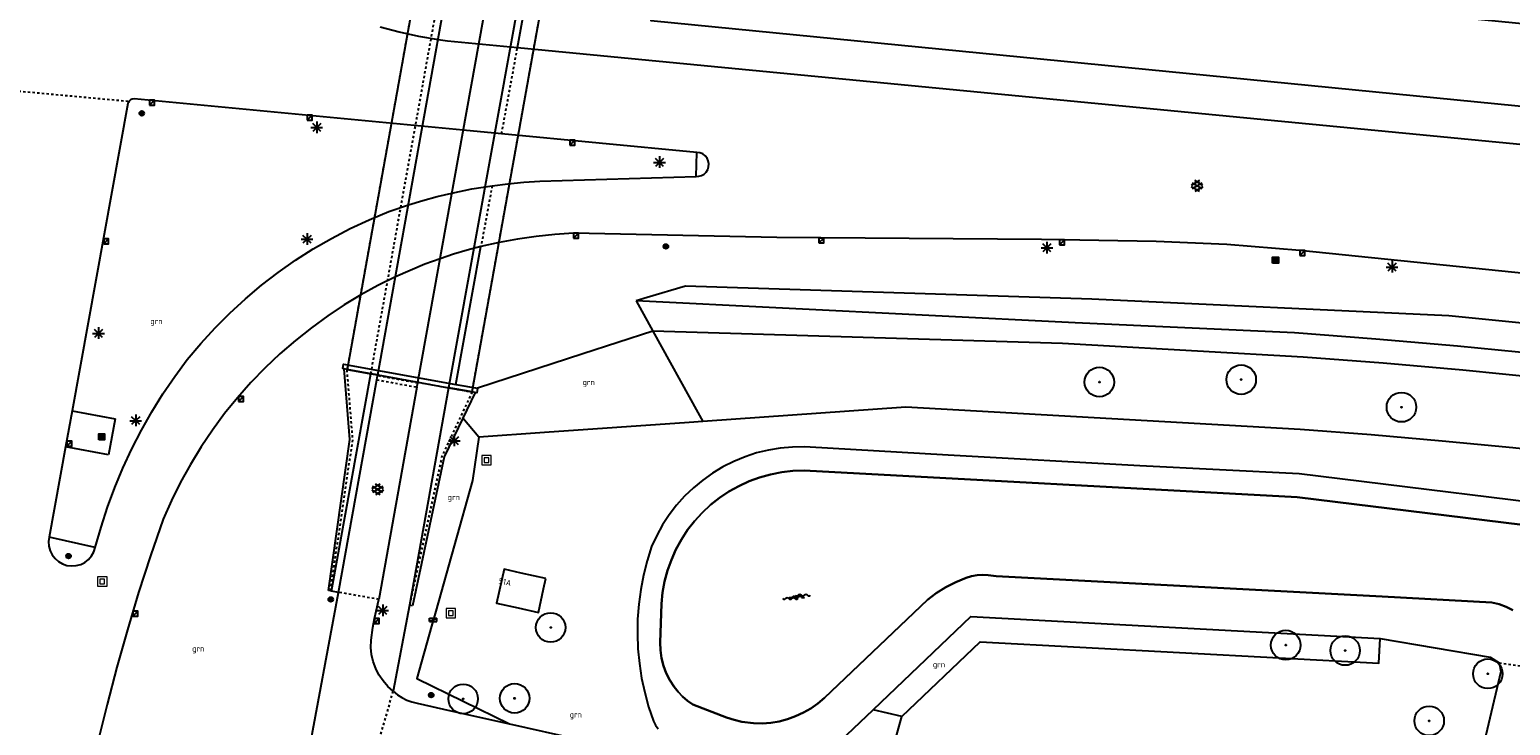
# Model space of a CAD drawing. Header units: metres. Extents: x 116958 to 118326, y 475500 to 477904.
# Tile 998 of 1001: x 117810 to 117936, y 477681 to 477741. Entities that reach past the tile are written whole.
import ezdxf

# ---------------------------------------------------------------- set-up
doc = ezdxf.new("R2010")
doc.units = ezdxf.units.M
doc.header["$LTSCALE"] = 0.2
doc.linetypes.add('MATGRENS', pattern=[2, 1, -1])
doc.layers.get('0').update_dxf_attribs({"color": 6})
for name, color, linetype in [('B-WE-GR-BOOM-G', 252, 'Continuous'), ('B-WE-GR-GROENVOORZIENING-GV', 252, 'Continuous'), ('B-WE-GW-WATERGANG_INSTEEK-G', 252, 'Continuous'), ('B-WE-GW-WATERGANG_WATERLIJN-G', 252, 'Continuous'), ('B-WE-IE-MEUBILAIR_WEGMEUBILAIR_LICHTMAST-G', 252, 'Continuous'), ('B-WE-IE-MEUBILAIR_WEGMEUBILAIR_VERKEERSBORD-PAAL', 252, 'Continuous'), ('B-WE-IE-MEUBILAIR_WEGMEUBILAIR_VERKEERSLICHT-G', 252, 'Continuous'), ('B-WE-KL-DATA_KAST-G', 90, 'Continuous'), ('B-WE-KW-KUNSTWERK_TUNNEL-GV', 252, 'Continuous'), ('B-WE-KW-KUNSTWERK_WALBESCHERMING-GV', 252, 'Continuous'), ('B-WE-OG-BEBOUWING-GV', 252, 'Continuous'), ('B-WE-OG-HUISNUMMER-T25', 2, 'Continuous'), ('B-WE-RI-HWA_KOLK_TROTTOIRKOLK-G', 252, 'Continuous'), ('B-WE-VH-MATERIAALGRENS-G', 252, 'MATGRENS'), ('B-WE-VH-VERHARDING_ASFALT-GV', 252, 'Continuous')]:
    doc.layers.add(name, color=color, linetype=linetype)
doc.layers.add('B-WE-RI-RIOOLPUT', color=31, linetype='Continuous', lineweight=0)
doc.styles.get("Standard").update_dxf_attribs({"font": 'isocp.shx'})

# ---------------------------------------------------------------- blocks, each defined once
blk = doc.blocks.new('BGTGV')
for p, q in [((0.0197, 0.04605), (-0.0497, 0.00595)), ((0.0433, 0.025), (-0.0433, -0.025)), ((0.0433, -0.025), (-0.0433, 0.025)), ((0.04965, 0.006), (-0.01975, 0.04605)), ((0.01965, -0.046), (-0.0494, -0.00615)), ((0.04955, -0.00605), (-0.0197, -0.046))]:
    blk.add_line(p, q)
blk = doc.blocks.new('BGT_GR')
at = {"insert": (0.043, 0.019), "char_height": 0.1, "attachment_point": 5, "line_spacing_factor": 0.8}
blk.add_mtext('{\\C256;grn}', dxfattribs=at)
blk = doc.blocks.new('BGTWT')
for centre, start_param, end_param in [((-0.024, -0.058), 5.873058, 6.693313), ((0.001, 0.072), 2.731465, 3.55172), ((0.027, -0.043), 5.873058, 6.693313), ((0.028, -0.058), 5.873058, 6.693313), ((0.053, 0.072), 2.731465, 3.55172), ((0.08, -0.043), 5.873058, 6.693313), ((0.106, 0.072), 2.731465, 3.55172), ((-0.106, 0.044), 2.731465, 3.55172), ((-0.08, -0.071), 5.873058, 6.693313), ((-0.053, 0.044), 2.731465, 3.55172), ((-0.05, 0.057), 2.731465, 3.55172), ((-0.027, -0.071), 5.873058, 6.693313), ((-0.001, 0.044), 2.731465, 3.55172), ((0.002, 0.057), 2.731465, 3.55172), ((0.055, 0.057), 2.731465, 3.55172)]:
    blk.add_ellipse(centre, major_axis=(0, 0.0627), ratio=0.52488, start_param=start_param, end_param=end_param)
blk = doc.blocks.new('CELQ70108')
for p, q in [((-0.62, 0.31), (0.62, 0.31)), ((-0.62, -0.31), (-0.62, 0.31)), ((-0.62, -0.31), (0.62, 0.31)), ((0.62, -0.31), (0.62, 0.31)), ((-0.62, -0.31), (0.62, -0.31))]:
    blk.add_line(p, q)
blk = doc.blocks.new('CELQ211865')
for p, q in [((-0.5, 0), (0.5, 0)), ((0.35, -0.34), (-0.35, 0.34)), ((0.35, 0.34), (-0.35, -0.34)), ((0, 0.53), (0, -0.47))]:
    blk.add_line(p, q)
blk = doc.blocks.new('Vri')
blk.add_lwpolyline([(-132, 151), (0, -200), (132, 151)])
blk.add_circle((0, 0), 200)
blk = doc.blocks.new('Vb')
blk.add_lwpolyline([(125, -138), (-127, -138), (0, 185), (114, -100), (-71, -100), (0, 100), (56, -60), (-13, -60), (0, -20), (1, 30)])
blk.add_circle((0, 0), 200)
blk = doc.blocks.new('CELQ201000')
at = {"flags": 128}
for points in [[(-0.25, -0.25), (-0.25, 0.25), (0.25, 0.25), (0.25, -0.25), (-0.25, -0.25)], [(-0.18, -0.18), (-0.18, 0.18), (0.18, 0.18), (0.18, -0.18), (-0.18, -0.18)], [(-0.11, -0.11), (-0.11, 0.11), (0.11, 0.11), (0.11, -0.11), (-0.11, -0.11)], [(-0.04, -0.04), (-0.04, 0.04), (0.04, 0.04), (0.04, -0.04), (-0.04, -0.04)]]:
    blk.add_lwpolyline(points, dxfattribs=at)
blk = doc.blocks.new('Pbrd')
for points in [[(-400, -400), (400, -400), (400, 400), (-400, 400)], [(-200, -200), (200, -200), (200, 200), (-200, 200)]]:
    blk.add_lwpolyline(points, close=True)
blk = doc.blocks.new('Kvtrot')
blk.add_line((0, -420), (420, 0))
at = {"flags": 128}
blk.add_lwpolyline([(0, -420), (420, -420), (420, 0), (0, 0)], close=True, dxfattribs=at)
blk = doc.blocks.new('Bestboom')
h = blk.add_hatch(color=256)
h.dxf.hatch_style = 1
h.paths.add_polyline_path([(41, 0, 1), (-41, 0, 1)])
for radius in [1260, 41.1]:
    blk.add_circle((0, 0), radius)

msp = doc.modelspace()

# ---------------------------------------------------------------- linework, layer by layer
at = {"layer": 'B-WE-GR-GROENVOORZIENING-GV', "flags": 128}
for points in [[(117940.711, 477740.635), (117863.318, 477748.25), (117862.66, 477741.278), (117940.053, 477733.663), (117940.711, 477740.635)], [(117851.31, 477738.979), (117851.828, 477741.804)], [(117846.045, 477710.276), (117848.198, 477722.017)], [(118000, 477706.975), (117986.935, 477708.482), (117966.356, 477711.795), (117960.429, 477712.658), (117954.494, 477713.464), (117948.551, 477714.211), (117942.601, 477714.9), (117936.644, 477715.531), (117930.682, 477716.104), (117900.244, 477717.54), (117865.625, 477718.65), (117862.368, 477717.68), (117861.424, 477717.399)], [(118000, 477704.458), (117986.593, 477706.005), (117965.984, 477709.323), (117959.089, 477710.322), (117952.183, 477711.241), (117945.266, 477712.082), (117938.341, 477712.844), (117931.407, 477713.527), (117924.466, 477714.131), (117917.519, 477714.655), (117898.827, 477715.521), (117861.424, 477717.399)], [(117861.424, 477717.399), (117862.846, 477714.818)], [(117862.846, 477714.818), (117856.891, 477712.874), (117847.902, 477709.94)], [(118000, 477702.445), (117986.32, 477704.023), (117965.686, 477707.345), (117958.939, 477708.323), (117952.182, 477709.225), (117945.415, 477710.051), (117938.64, 477710.802), (117931.856, 477711.476), (117925.065, 477712.075), (117918.268, 477712.597), (117900.248, 477713.613), (117897.746, 477713.754), (117862.846, 477714.818)], [(117862.846, 477714.818), (117866.665, 477707.887), (117867.094, 477707.107)], [(118000, 477696.658), (117983.236, 477698.592), (117960.239, 477701.927), (117954.226, 477702.75), (117948.205, 477703.512), (117942.176, 477704.215), (117936.141, 477704.857), (117930.1, 477705.44), (117924.054, 477705.962), (117918.002, 477706.424), (117884.391, 477708.32), (117867.094, 477707.107)], [(117848.01, 477705.769), (117846.652, 477707.398)], [(117867.094, 477707.107), (117865.932, 477707.026), (117853.627, 477706.163), (117848.01, 477705.769)], [(117848.01, 477705.769), (117847.483, 477702.082), (117844.351, 477690.949), (117843.993, 477689.677), (117842.736, 477685.208), (117850.622, 477681.337)], [(117884.068, 477681.978), (117890.746, 477688.337), (117924.701, 477686.502), (117924.815, 477688.623)], [(117884.068, 477681.978), (117881.611, 477682.538)], [(117881.922, 477674.295), (117884.068, 477681.978)]]:
    msp.add_lwpolyline(points, dxfattribs=at)
at = {"layer": 'B-WE-GW-WATERGANG_INSTEEK-G', "flags": 128}
for points in [[(117945.153, 477699.306), (117917.934, 477702.649), (117904.339, 477703.337), (117888.018, 477704.231), (117875.768, 477704.949), (117874.735, 477704.934), (117873.706, 477704.841), (117872.687, 477704.672), (117871.684, 477704.426), (117870.702, 477704.106), (117869.746, 477703.713), (117868.823, 477703.25), (117867.937, 477702.718), (117867.094, 477702.122), (117866.298, 477701.464), (117865.553, 477700.747), (117864.865, 477699.978), (117864.236, 477699.158), (117863.67, 477698.294), (117863.171, 477697.389), (117862.741, 477696.45), (117862.362, 477695.244), (117862.052, 477694.019), (117861.813, 477692.778), (117861.645, 477691.526), (117861.549, 477690.266), (117861.526, 477689.002), (117861.575, 477687.739), (117861.696, 477686.481), (117861.889, 477685.232), (117862.153, 477683.996), (117862.487, 477682.778), (117862.891, 477681.58), (117863.064, 477681.224), (117863.303, 477680.909)], [(117881.611, 477682.538), (117881.635, 477682.561), (117889.954, 477690.483), (117924.815, 477688.623)], [(117924.815, 477688.623), (117934.198, 477687.029), (117934.971, 477686.546)], [(117934.971, 477686.546), (117935.1, 477685.806), (117926.019, 477647.219), (117925.304, 477645.055), (117924.137, 477643.557)], [(117877.174, 477678.312), (117881.611, 477682.538)]]:
    msp.add_lwpolyline(points, dxfattribs=at)
at = {"layer": 'B-WE-GW-WATERGANG_WATERLIJN-G', "flags": 128}
msp.add_lwpolyline([(117936.113, 477691.027), (117935.549, 477691.318), (117934.955, 477691.541), (117934.339, 477691.691), (117925.006, 477692.186), (117892.109, 477693.93), (117891.433, 477694.004), (117890.951, 477694.038), (117890.469, 477694.013), (117889.993, 477693.93), (117889.53, 477693.791), (117888.651, 477693.426), (117887.806, 477692.989), (117886.999, 477692.484), (117886.237, 477691.914), (117877.464, 477683.559), (117876.907, 477683.083), (117876.31, 477682.66), (117875.677, 477682.292), (117875.013, 477681.983), (117874.324, 477681.735), (117873.612, 477681.551), (117872.886, 477681.432), (117872.152, 477681.38), (117871.417, 477681.394), (117870.429, 477681.52), (117869.772, 477681.674), (117869.13, 477681.883), (117866.245, 477682.976), (117865.797, 477683.304), (117865.38, 477683.67), (117864.997, 477684.072), (117864.651, 477684.506), (117864.288, 477685.069), (117863.987, 477685.669), (117863.753, 477686.297), (117863.587, 477686.946), (117863.492, 477687.61), (117863.469, 477688.28), (117863.576, 477691.568), (117863.674, 477692.529), (117863.848, 477693.48), (117864.097, 477694.413), (117864.421, 477695.324), (117864.815, 477696.206), (117865.279, 477697.053), (117865.809, 477697.861), (117866.402, 477698.624), (117867.053, 477699.338), (117867.76, 477699.997), (117868.517, 477700.597), (117869.319, 477701.136), (117870.162, 477701.608), (117871.04, 477702.012), (117871.947, 477702.345), (117872.878, 477702.604), (117873.826, 477702.788), (117874.786, 477702.896), (117875.752, 477702.927), (117917.761, 477700.655), (117944.812, 477697.333)], dxfattribs=at)
at = {"layer": 'B-WE-KW-KUNSTWERK_TUNNEL-GV', "flags": 128}
msp.add_lwpolyline([(117842.82, 477710.461), (117845.421, 477709.991), (117847.444, 477709.625), (117860.979, 477784.872), (117859.072, 477785.208), (117856.392, 477785.679), (117852.928, 477786.287), (117852.342, 477786.39), (117850.302, 477786.749), (117836.789, 477711.552), (117838.822, 477711.185), (117839.404, 477711.079), (117842.82, 477710.461)], dxfattribs=at)
at = {"layer": 'B-WE-KW-KUNSTWERK_WALBESCHERMING-GV', "flags": 128}
msp.add_lwpolyline([(117944.812, 477697.333), (117917.761, 477700.655), (117875.752, 477702.927), (117874.786, 477702.896), (117873.826, 477702.788), (117872.878, 477702.604), (117871.947, 477702.345), (117871.04, 477702.012), (117870.162, 477701.608), (117869.319, 477701.136), (117868.517, 477700.597), (117867.76, 477699.997), (117867.053, 477699.338), (117866.402, 477698.624), (117865.809, 477697.861), (117865.279, 477697.053), (117864.815, 477696.206), (117864.421, 477695.324), (117864.097, 477694.413), (117863.848, 477693.48), (117863.674, 477692.529), (117863.576, 477691.568), (117863.469, 477688.28), (117863.492, 477687.61), (117863.587, 477686.946), (117863.753, 477686.297), (117863.987, 477685.669), (117864.288, 477685.069), (117864.651, 477684.506), (117864.997, 477684.072), (117865.38, 477683.67), (117865.797, 477683.304), (117866.245, 477682.976), (117869.13, 477681.883), (117869.772, 477681.674), (117870.429, 477681.52), (117871.417, 477681.394), (117872.152, 477681.38), (117872.886, 477681.432), (117873.612, 477681.551), (117874.324, 477681.735), (117875.013, 477681.983), (117875.677, 477682.292), (117876.31, 477682.66), (117876.907, 477683.083), (117877.464, 477683.559), (117886.237, 477691.914), (117886.999, 477692.484), (117887.806, 477692.989), (117888.651, 477693.426), (117889.53, 477693.791), (117889.993, 477693.93), (117890.469, 477694.013), (117890.951, 477694.038), (117891.433, 477694.004), (117892.109, 477693.93), (117925.006, 477692.186), (117934.339, 477691.691), (117934.955, 477691.541), (117935.549, 477691.318), (117936.113, 477691.027)], dxfattribs=at)
at = {"layer": 'B-WE-OG-BEBOUWING-GV', "flags": 128}
for points in [[(117836.556, 477711.594), (117836.415, 477711.62), (117836.48, 477712.006), (117846.045, 477710.276)], [(117836.789, 477711.552), (117836.556, 477711.594)], [(117838.822, 477711.185), (117836.789, 477711.552)], [(117839.404, 477711.079), (117838.822, 477711.185)], [(117839.404, 477711.079), (117842.82, 477710.461), (117845.421, 477709.991)], [(117846.045, 477710.276), (117847.902, 477709.94)], [(117847.444, 477709.625), (117845.977, 477709.89), (117845.421, 477709.991)], [(117847.691, 477709.58), (117847.444, 477709.625)], [(117847.902, 477709.94), (117847.837, 477709.554), (117847.691, 477709.58)], [(117853.732, 477693.724), (117851.613, 477694.194), (117850.169, 477694.515), (117849.528, 477691.625), (117851.383, 477691.213), (117853.091, 477690.834), (117853.54, 477692.855), (117853.732, 477693.724)]]:
    msp.add_lwpolyline(points, dxfattribs=at)
at = {"layer": 'B-WE-VH-MATERIAALGRENS-G', "flags": 128}
for points in [[(117852.928, 477786.287), (117852.342, 477786.39), (117850.302, 477786.749), (117836.789, 477711.552), (117838.822, 477711.185), (117839.404, 477711.079)], [(117838.822, 477711.185), (117852.342, 477786.39)], [(117845.421, 477709.991), (117847.444, 477709.625), (117860.979, 477784.872), (117859.072, 477785.208)], [(117849.962, 477731.632), (117851.31, 477738.979)], [(117807.19, 477735.423), (117807.253, 477735.417), (117818.213, 477734.405)], [(117849.15, 477727.205), (117848.198, 477722.017)], [(117835.375, 477692.675), (117837.274, 477705.541), (117836.789, 477711.552)], [(117839.329, 477710.665), (117842.744, 477710.038)], [(117842.806, 477710.382), (117839.39, 477711.001)], [(117839.404, 477711.079), (117842.82, 477710.461)], [(117842.82, 477710.461), (117845.421, 477709.991)], [(117847.444, 477709.625), (117844.867, 477704.141), (117842.108, 477691.451)], [(117839.496, 477691.948), (117836.056, 477692.547)], [(117934.971, 477686.546), (117938.695, 477685.966)], [(117839.132, 477678.541), (117840.719, 477684.113)]]:
    msp.add_lwpolyline(points, dxfattribs=at)
at = {"layer": 'B-WE-VH-VERHARDING_ASFALT-GV'}
for p, q in [((117839.404, 477711.079), (117852.928, 477786.287)), ((117842.82, 477710.461), (117856.392, 477785.679)), ((117859.072, 477785.208), (117845.421, 477709.991)), ((117839.617, 477740.75), (117841.243, 477740.317)), ((117841.243, 477740.317), (117842.887, 477739.956)), ((117842.887, 477739.956), (117844.545, 477739.667)), ((117844.545, 477739.667), (117845.343, 477739.554)), ((117845.343, 477739.554), (117851.31, 477738.979)), ((117851.31, 477738.979), (117948.175, 477729.65)), ((117818.122, 477734.201), (117813.365, 477708.013)), ((117818.156, 477734.308), (117818.122, 477734.201)), ((117818.213, 477734.405), (117818.156, 477734.308)), ((117818.332, 477734.521), (117818.213, 477734.405)), ((117818.481, 477734.593), (117818.332, 477734.521)), ((117818.646, 477734.614), (117818.481, 477734.593)), ((117846.696, 477731.943), (117818.646, 477734.614)), ((117849.962, 477731.632), (117846.696, 477731.943)), ((117866.605, 477730.047), (117849.962, 477731.632)), ((117866.524, 477727.998), (117866.605, 477730.047)), ((117866.859, 477730.012), (117866.605, 477730.047)), ((117867.097, 477729.915), (117866.859, 477730.012)), ((117867.303, 477729.763), (117867.097, 477729.915)), ((117867.465, 477729.564), (117867.303, 477729.763)), ((117867.572, 477729.331), (117867.465, 477729.564)), ((117867.618, 477729.078), (117867.572, 477729.331)), ((117853.207, 477727.586), (117866.524, 477727.998)), ((117866.524, 477727.998), (117866.765, 477728.01)), ((117866.765, 477728.01), (117866.996, 477728.078)), ((117866.996, 477728.078), (117867.205, 477728.198)), ((117867.205, 477728.198), (117867.381, 477728.363)), ((117867.381, 477728.363), (117867.52, 477728.579)), ((117867.52, 477728.579), (117867.6, 477728.822)), ((117867.6, 477728.822), (117867.618, 477729.078)), ((117845.728, 477726.58), (117847.433, 477726.927)), ((117847.433, 477726.927), (117849.15, 477727.205)), ((117849.15, 477727.205), (117850.498, 477727.375)), ((117850.498, 477727.375), (117851.851, 477727.502)), ((117851.851, 477727.502), (117853.207, 477727.586)), ((117840.339, 477724.996), (117842.01, 477725.569)), ((117842.01, 477725.569), (117843.239, 477725.943)), ((117843.239, 477725.943), (117844.479, 477726.28)), ((117844.479, 477726.28), (117845.728, 477726.58)), ((117837.056, 477723.545), (117838.682, 477724.306)), ((117838.682, 477724.306), (117840.339, 477724.996)), ((117835.465, 477722.713), (117837.056, 477723.545)), ((117852.905, 477722.886), (117851.325, 477722.659)), ((117854.493, 477723.049), (117852.905, 477722.886)), ((117856.086, 477723.148), (117854.493, 477723.049)), ((117873.402, 477722.803), (117856.086, 477723.148)), ((117832.399, 477720.848), (117833.912, 477721.814)), ((117833.912, 477721.814), (117835.465, 477722.713)), ((117847.028, 477721.708), (117845.867, 477721.363)), ((117848.198, 477722.017), (117847.028, 477721.708)), ((117849.755, 477722.37), (117848.198, 477722.017)), ((117851.325, 477722.659), (117849.755, 477722.37)), ((117895.963, 477722.618), (117873.402, 477722.803)), ((117905.743, 477722.441), (117895.963, 477722.618)), ((117911.765, 477722.202), (117905.743, 477722.441)), ((117917.976, 477721.681), (117911.765, 477722.202)), ((117943.476, 477719.088), (117917.976, 477721.681)), ((117830.93, 477719.817), (117832.399, 477720.848)), ((117843.43, 477720.51), (117842.159, 477719.993)), ((117844.718, 477720.983), (117843.43, 477720.51)), ((117845.867, 477721.363), (117844.718, 477720.983)), ((117829.507, 477718.723), (117830.93, 477719.817)), ((117840.906, 477719.432), (117839.418, 477718.697)), ((117842.159, 477719.993), (117840.906, 477719.432)), ((117828.132, 477717.569), (117829.507, 477718.723)), ((117837.962, 477717.9), (117836.541, 477717.043)), ((117839.418, 477718.697), (117837.962, 477717.9)), ((117826.809, 477716.355), (117828.132, 477717.569)), ((117836.541, 477717.043), (117835.156, 477716.128)), ((117825.54, 477715.086), (117826.809, 477716.355)), ((117835.156, 477716.128), (117833.748, 477715.106)), ((117824.327, 477713.763), (117825.54, 477715.086)), ((117832.387, 477714.023), (117831.074, 477712.882)), ((117833.748, 477715.106), (117832.387, 477714.023)), ((117823.173, 477712.388), (117824.327, 477713.763)), ((117831.074, 477712.882), (117829.811, 477711.685)), ((117822.107, 477710.943), (117823.173, 477712.388)), ((117829.811, 477711.685), (117828.603, 477710.433)), ((117837.036, 477705.576), (117836.556, 477711.594)), ((117821.099, 477709.457), (117822.107, 477710.943)), ((117828.603, 477710.433), (117827.45, 477709.131)), ((117835.47, 477692.647), (117838.822, 477711.185)), ((117836.056, 477692.547), (117839.329, 477710.665)), ((117839.329, 477710.665), (117839.39, 477711.001)), ((117839.39, 477711.001), (117839.404, 477711.079)), ((117842.744, 477710.038), (117842.806, 477710.382)), ((117842.806, 477710.382), (117842.82, 477710.461)), ((117820.153, 477707.931), (117821.099, 477709.457)), ((117827.45, 477709.131), (117826.355, 477707.779)), ((117842.744, 477710.038), (117839.496, 477691.948)), ((117845.421, 477709.991), (117842.108, 477691.451)), ((117847.691, 477709.58), (117846.652, 477707.398)), ((117813.365, 477708.013), (117812.808, 477704.943)), ((117813.365, 477708.013), (117817.025, 477707.348)), ((117819.268, 477706.369), (117820.153, 477707.931)), ((117826.355, 477707.779), (117825.32, 477706.381)), ((117817.025, 477707.348), (117816.468, 477704.278)), ((117846.652, 477707.398), (117845.076, 477704.091)), ((117818.447, 477704.772), (117819.268, 477706.369)), ((117825.32, 477706.381), (117824.346, 477704.938)), ((117835.215, 477692.703), (117837.036, 477705.576)), ((117812.808, 477704.943), (117811.4, 477697.261)), ((117816.468, 477704.278), (117812.808, 477704.943)), ((117817.691, 477703.143), (117818.447, 477704.772)), ((117824.346, 477704.938), (117823.437, 477703.455)), ((117845.076, 477704.091), (117842.355, 477691.396)), ((117817.001, 477701.486), (117817.691, 477703.143)), ((117823.437, 477703.455), (117822.593, 477701.934)), ((117816.378, 477699.801), (117817.001, 477701.486)), ((117822.593, 477701.934), (117821.817, 477700.377)), ((117821.817, 477700.377), (117821.109, 477698.788)), ((117815.823, 477698.094), (117816.378, 477699.801)), ((117815.338, 477696.365), (117815.823, 477698.094)), ((117821.109, 477698.788), (117820.04, 477695.664)), ((117811.4, 477697.261), (117811.35, 477696.868)), ((117811.35, 477696.868), (117811.378, 477696.473)), ((117811.378, 477696.473), (117811.483, 477696.092)), ((117815.338, 477696.365), (117811.4, 477697.261)), ((117815.213, 477695.989), (117815.338, 477696.365)), ((117811.483, 477696.092), (117811.66, 477695.737)), ((117811.66, 477695.737), (117811.903, 477695.425)), ((117811.903, 477695.425), (117812.202, 477695.165)), ((117812.202, 477695.165), (117812.545, 477694.969)), ((117814.09, 477694.927), (117814.445, 477695.104)), ((117814.445, 477695.104), (117814.757, 477695.347)), ((117814.757, 477695.347), (117815.017, 477695.646)), ((117815.017, 477695.646), (117815.213, 477695.989)), ((117820.04, 477695.664), (117819.028, 477692.521)), ((117812.545, 477694.969), (117812.921, 477694.844)), ((117812.921, 477694.844), (117813.314, 477694.794)), ((117813.314, 477694.794), (117813.709, 477694.822)), ((117813.709, 477694.822), (117814.09, 477694.927)), ((117835.375, 477692.675), (117835.215, 477692.703)), ((117835.47, 477692.647), (117835.375, 477692.675)), ((117836.056, 477692.547), (117835.47, 477692.647)), ((117819.028, 477692.521), (117818.073, 477689.36)), ((117833.085, 477676.522), (117836.056, 477692.547)), ((117839.115, 477690.307), (117839.496, 477691.948)), ((117842.108, 477691.451), (117840.719, 477684.113)), ((117842.355, 477691.396), (117842.108, 477691.451)), ((117838.98, 477689.561), (117839.115, 477690.307)), ((117818.073, 477689.36), (117817.175, 477686.182)), ((117838.83, 477688.476), (117838.98, 477689.561)), ((117838.818, 477687.858), (117838.83, 477688.476)), ((117838.881, 477687.243), (117838.818, 477687.858)), ((117839.02, 477686.64), (117838.881, 477687.243)), ((117839.23, 477686.059), (117839.02, 477686.64)), ((117817.175, 477686.182), (117816.334, 477682.989)), ((117839.51, 477685.507), (117839.23, 477686.059)), ((117839.855, 477684.994), (117839.51, 477685.507)), ((117840.26, 477684.527), (117839.855, 477684.994)), ((117840.719, 477684.113), (117840.26, 477684.527)), ((117840.719, 477684.113), (117841.079, 477683.821)), ((117841.079, 477683.821), (117841.469, 477683.571)), ((117816.334, 477682.989), (117808.567, 477651.686)), ((117841.469, 477683.571), (117841.884, 477683.365)), ((117841.884, 477683.365), (117842.32, 477683.207)), ((117842.32, 477683.207), (117842.77, 477683.098)), ((117842.77, 477683.098), (117845.643, 477682.457)), ((117845.643, 477682.457), (117850.622, 477681.337)), ((117850.622, 477681.337), (117856.461, 477680.023))]:
    msp.add_line(p, q, dxfattribs=at)

# ---------------------------------------------------------------- block references
at = {"layer": 'B-WE-GR-BOOM-G', "xscale": 0.001, "yscale": 0.001, "zscale": 0.001}
for p in [(117900.895, 477710.473), (117912.981, 477710.677), (117926.636, 477708.327), (117854.14, 477689.55), (117916.774, 477688.051), (117921.84, 477687.587), (117933.997, 477685.607), (117846.682, 477683.464), (117851.068, 477683.513), (117929.001, 477681.593)]:
    msp.add_blockref('Bestboom', p, dxfattribs=at)
at = {"layer": 'B-WE-GR-GROENVOORZIENING-GV', "xscale": 5, "yscale": 5, "zscale": 5}
for p in [(117820.333, 477715.49), (117857.162, 477710.294), (117845.67, 477700.489), (117823.896, 477687.577), (117887.011, 477686.231), (117856.067, 477681.953)]:
    msp.add_blockref('BGT_GR', p, dxfattribs=at)
at = {"layer": 'B-WE-GW-WATERGANG_WATERLIJN-G', "xscale": 10, "yscale": 10, "zscale": 10}
msp.add_blockref('BGTWT', (117875.096, 477692.153), dxfattribs=at)
at = {"layer": 'B-WE-IE-MEUBILAIR_WEGMEUBILAIR_LICHTMAST-G'}
for p in [(117834.208, 477732.157), (117863.414, 477729.192), (117833.379, 477722.636), (117896.423, 477721.902), (117925.833, 477720.274), (117815.606, 477714.615), (117818.784, 477707.179), (117845.928, 477705.463), (117839.83, 477690.993)]:
    msp.add_blockref('CELQ211865', p, dxfattribs=at)
at = {"layer": 'B-WE-IE-MEUBILAIR_WEGMEUBILAIR_VERKEERSBORD-PAAL', "xscale": 0.001, "yscale": 0.001, "zscale": 0.001}
for p in [(117863.96, 477722.028), (117813.059, 477695.641), (117835.396, 477691.939), (117843.957, 477683.785)]:
    msp.add_blockref('Vb', p, dxfattribs=at)
at = {"layer": 'B-WE-IE-MEUBILAIR_WEGMEUBILAIR_VERKEERSLICHT-G', "xscale": 0.001, "yscale": 0.001, "zscale": 0.001}
msp.add_blockref('Vri', (117819.291, 477733.375), dxfattribs=at)
at = {"layer": 'B-WE-IE-MEUBILAIR_WEGMEUBILAIR_VERKEERSLICHT-G'}
for p in [(117915.899, 477720.852), (117815.882, 477705.807)]:
    msp.add_blockref('CELQ201000', p, dxfattribs=at)
at = {"layer": 'B-WE-KL-DATA_KAST-G', "xscale": 0.5, "yscale": 0.5, "zscale": 0.5}
msp.add_blockref('CELQ70108', (117844.126, 477690.203), dxfattribs=at)
at = {"layer": 'B-WE-RI-HWA_KOLK_TROTTOIRKOLK-G', "xscale": 0.001, "yscale": 0.001, "zscale": 0.001}
for p in [(117819.947, 477734.485), (117833.383, 477733.206), (117855.764, 477731.082), (117856.086, 477723.148), (117816.053, 477722.669), (117876.999, 477722.748), (117897.492, 477722.597), (117917.976, 477721.681), (117827.547, 477709.245), (117812.924, 477705.43), (117818.543, 477690.942), (117839.115, 477690.307)]:
    msp.add_blockref('Kvtrot', p, dxfattribs=at)
at = {"layer": 'B-WE-RI-RIOOLPUT', "xscale": 0.001, "yscale": 0.001, "zscale": 0.001}
for p in [(117848.659, 477703.802), (117815.933, 477693.481), (117845.633, 477690.775)]:
    msp.add_blockref('Pbrd', p, dxfattribs=at)
at = {"layer": 'B-WE-VH-VERHARDING_ASFALT-GV', "xscale": 10, "yscale": 10, "zscale": 10}
for p in [(117909.224, 477727.177), (117839.4, 477701.308)]:
    msp.add_blockref('BGTGV', p, dxfattribs=at)

# ---------------------------------------------------------------- texts
at = {"layer": 'B-WE-OG-HUISNUMMER-T25'}
msp.add_text('51A', height=0.5, rotation=347.5, dxfattribs=at).set_placement((117849.663, 477693.308))

doc.saveas('drawing.dxf')
